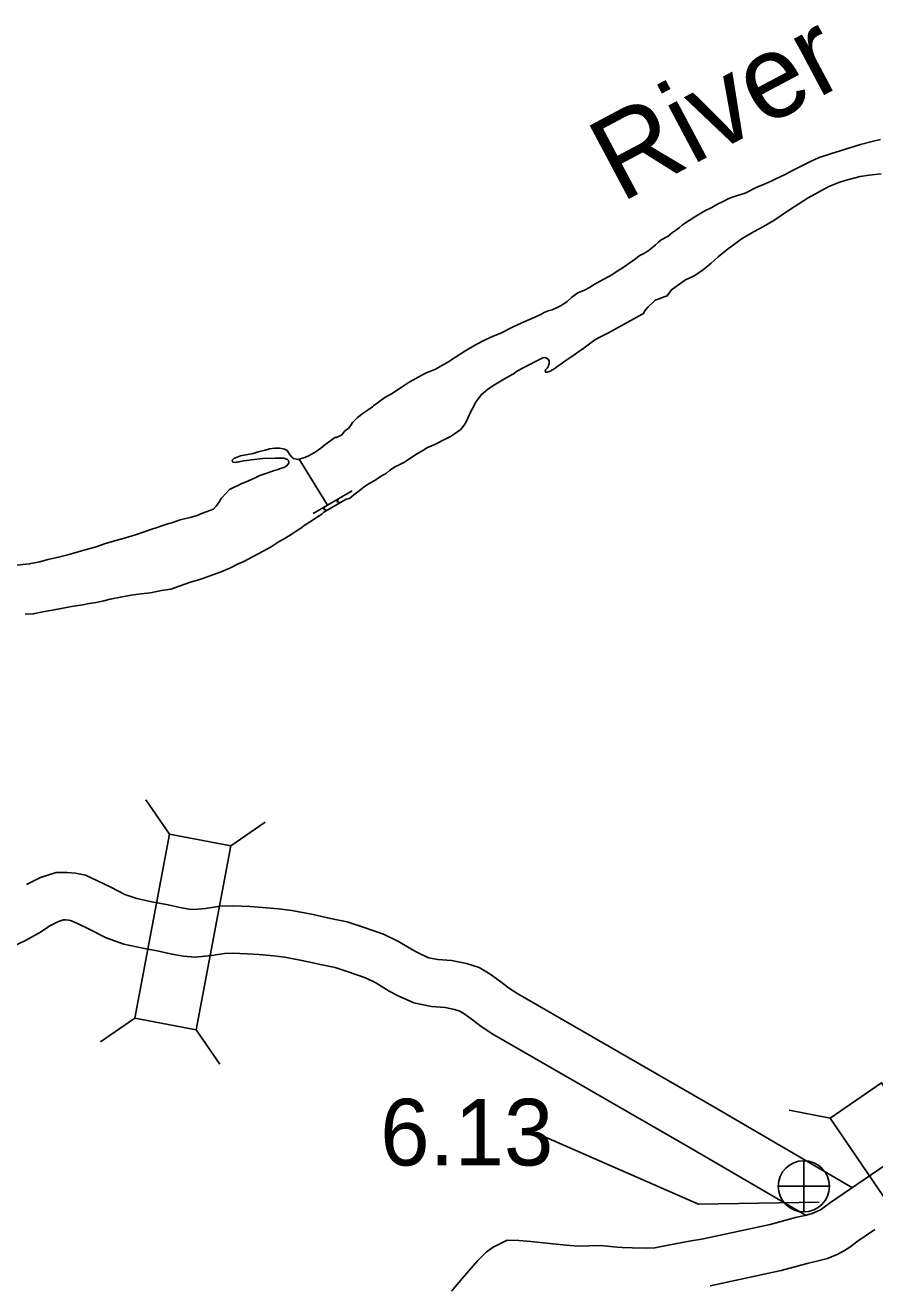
# Model space of a CAD drawing. Extents: x -939622 to -934222, y 1383701 to 1385301.
# Drawn here: x -936362.66 to -936346.49, y 1384799.36 to 1384823.35 of the extents above; entities that cross this region are included whole.
import ezdxf

# ---------------------------------------------------------------- set-up
doc = ezdxf.new("R2010")
doc.units = 0
for name, color, linetype in [('Level 10', 7, 'Continuous'), ('Level 20', 7, 'Continuous'), ('Level 25', 7, 'Continuous'), ('Level 26', 7, 'Continuous'), ('Level 9', 7, 'Continuous')]:
    doc.layers.add(name, color=color, linetype=linetype)

msp = doc.modelspace()

# ---------------------------------------------------------------- linework, layer by layer
at = {"layer": 'Level 10'}
for points in [[(-936362.637, 1384806.996), (-936362.372, 1384807.13), (-936362.076, 1384807.225), (-936361.865, 1384807.226), (-936361.707, 1384807.213), (-936361.516, 1384807.174), (-936361.285, 1384807.068), (-936361.035, 1384806.945), (-936360.768, 1384806.811), (-936360.539, 1384806.729), (-936360.252, 1384806.67), (-936359.94, 1384806.61), (-936359.718, 1384806.562), (-936359.54, 1384806.529), (-936359.436, 1384806.521), (-936359.234, 1384806.541), (-936358.953, 1384806.584), (-936358.709, 1384806.591), (-936358.389, 1384806.578), (-936358.143, 1384806.563), (-936357.84, 1384806.534), (-936357.587, 1384806.503), (-936357.182, 1384806.429), (-936356.853, 1384806.353), (-936356.534, 1384806.288), (-936356.247, 1384806.194), (-936355.843, 1384806.056), (-936355.555, 1384805.915), (-936355.291, 1384805.754), (-936355.168, 1384805.69), (-936354.986, 1384805.606), (-936354.809, 1384805.57), (-936354.547, 1384805.554), (-936354.264, 1384805.495), (-936354.019, 1384805.417), (-936353.813, 1384805.293), (-936353.612, 1384805.145), (-936353.463, 1384805.031), (-936353.289, 1384804.918), (-936349.555, 1384802.767)], [(-936362.23, 1384806.193), (-936362.029, 1384806.295), (-936361.933, 1384806.326), (-936361.899, 1384806.326), (-936361.835, 1384806.321), (-936361.798, 1384806.313), (-936361.67, 1384806.255), (-936361.435, 1384806.139), (-936361.124, 1384805.983), (-936360.784, 1384805.86), (-936360.427, 1384805.787), (-936360.119, 1384805.728), (-936359.895, 1384805.68), (-936359.658, 1384805.635), (-936359.426, 1384805.617), (-936359.12, 1384805.648), (-936358.871, 1384805.686), (-936358.714, 1384805.691), (-936358.435, 1384805.679), (-936358.213, 1384805.666), (-936357.939, 1384805.64), (-936357.724, 1384805.613), (-936357.364, 1384805.547), (-936357.043, 1384805.473), (-936356.765, 1384805.417), (-936356.532, 1384805.34), (-936356.187, 1384805.223), (-936355.988, 1384805.126), (-936355.735, 1384804.971), (-936355.566, 1384804.882), (-936355.268, 1384804.745), (-936354.927, 1384804.676), (-936354.667, 1384804.66), (-936354.493, 1384804.623), (-936354.393, 1384804.591), (-936354.313, 1384804.543), (-936354.152, 1384804.425), (-936353.983, 1384804.296), (-936353.76, 1384804.15), (-936350.005, 1384801.987)], [(-936362.926, 1384805.805), (-936362.658, 1384805.935), (-936362.371, 1384806.091), (-936362.178, 1384806.224)], [(-936349.553, 1384802.766), (-936346.919, 1384801.23)], [(-936347.354, 1384800.936), (-936344.936, 1384802.587)], [(-936350.006, 1384801.988), (-936347.801, 1384800.702)], [(-936349.814, 1384800.245), (-936348.485, 1384800.53), (-936348.001, 1384800.66), (-936347.793, 1384800.709), (-936347.683, 1384800.739), (-936347.583, 1384800.78), (-936347.526, 1384800.811), (-936347.481, 1384800.839), (-936347.354, 1384800.936)], [(-936346.829, 1384800.205), (-936346.492, 1384800.435)], [(-936354.55, 1384799.258), (-936354.341, 1384799.506), (-936354.221, 1384799.646), (-936354.047, 1384799.842), (-936353.887, 1384800), (-936353.757, 1384800.095), (-936353.489, 1384800.23), (-936353.267, 1384800.222), (-936353.04, 1384800.203), (-936352.622, 1384800.164), (-936352.357, 1384800.133), (-936352.142, 1384800.118), (-936351.711, 1384800.128), (-936351.396, 1384800.101), (-936351.3, 1384800.094), (-936351.111, 1384800.088), (-936350.84, 1384800.076), (-936350.68, 1384800.083), (-936350.424, 1384800.136), (-936350.024, 1384800.212), (-936349.792, 1384800.25)], [(-936349.625, 1384799.365), (-936348.275, 1384799.655), (-936347.781, 1384799.787), (-936347.571, 1384799.837), (-936347.395, 1384799.885), (-936347.197, 1384799.965), (-936347.07, 1384800.034), (-936346.967, 1384800.099), (-936346.809, 1384800.219)]]:
    msp.add_lwpolyline(points, dxfattribs=at)
at = {"layer": 'Level 20'}
for p, q in [((-936359.917, 1384807.955), (-936360.364, 1384808.609)), ((-936358.749, 1384807.736), (-936358.095, 1384808.183)), ((-936360.575, 1384804.452), (-936361.229, 1384804.005)), ((-936359.407, 1384804.233), (-936358.96, 1384803.579)), ((-936347.344, 1384802.555), (-936348.123, 1384802.702))]:
    msp.add_line(p, q, dxfattribs=at)
for points in [[(-936359.917, 1384807.955), (-936360.575, 1384804.452), (-936359.407, 1384804.233), (-936358.749, 1384807.736)], [(-936344.353, 1384800.282), (-936346.363, 1384803.225), (-936347.344, 1384802.555), (-936345.334, 1384799.612)]]:
    msp.add_lwpolyline(points, close=True, dxfattribs=at)
at = {"layer": 'Level 25'}
msp.add_lwpolyline([(-936347.553, 1384800.954), (-936349.847, 1384800.917), (-936352.807, 1384802.212)], dxfattribs=at)
at = {"layer": 'Level 26'}
for p, q in [((-936347.843, 1384800.768), (-936347.843, 1384801.743)), ((-936348.33, 1384801.256), (-936347.355, 1384801.256))]:
    msp.add_line(p, q, dxfattribs=at)
msp.add_circle((-936347.843, 1384801.256), 0.487, dxfattribs=at)
at = {"layer": 'Level 9'}
for points in [[(-936346.381, 1384821.174), (-936346.515, 1384821.143), (-936346.762, 1384821.076), (-936347.154, 1384820.96), (-936347.335, 1384820.9), (-936347.548, 1384820.831), (-936347.714, 1384820.752), (-936347.84, 1384820.688)], [(-936347.84, 1384820.688), (-936348.059, 1384820.583), (-936348.198, 1384820.51), (-936348.375, 1384820.423), (-936348.449, 1384820.388), (-936348.623, 1384820.308), (-936348.736, 1384820.263), (-936348.96, 1384820.154), (-936349.126, 1384820.099), (-936349.221, 1384820.072), (-936349.295, 1384820.037), (-936349.354, 1384820.005), (-936349.499, 1384819.935), (-936349.596, 1384819.881), (-936349.726, 1384819.817), (-936349.917, 1384819.701), (-936350.026, 1384819.629), (-936350.152, 1384819.547), (-936350.208, 1384819.5), (-936350.284, 1384819.444), (-936350.34, 1384819.406), (-936350.422, 1384819.332)], [(-936350.36, 1384818.315), (-936350.093, 1384818.503), (-936349.957, 1384818.567), (-936349.901, 1384818.598), (-936349.751, 1384818.702), (-936349.605, 1384818.823), (-936349.471, 1384818.938), (-936349.301, 1384819.081), (-936349.017, 1384819.29), (-936348.79, 1384819.423), (-936348.61, 1384819.515), (-936348.413, 1384819.632), (-936348.292, 1384819.716), (-936348.116, 1384819.833), (-936347.936, 1384819.946), (-936347.757, 1384820.065), (-936347.365, 1384820.278), (-936347.176, 1384820.355), (-936347.036, 1384820.401), (-936346.772, 1384820.469), (-936346.596, 1384820.492), (-936346.369, 1384820.519)], [(-936350.422, 1384819.332), (-936350.557, 1384819.264), (-936350.607, 1384819.217), (-936350.666, 1384819.168), (-936350.719, 1384819.125), (-936350.813, 1384819.05), (-936350.901, 1384819), (-936350.975, 1384818.959), (-936351.046, 1384818.904), (-936351.282, 1384818.736), (-936351.382, 1384818.674), (-936351.53, 1384818.58), (-936351.663, 1384818.508), (-936351.831, 1384818.411), (-936351.92, 1384818.358), (-936352.018, 1384818.304), (-936352.142, 1384818.254), (-936352.257, 1384818.173), (-936352.348, 1384818.093), (-936352.413, 1384818.049), (-936352.472, 1384818.009), (-936352.549, 1384817.968), (-936352.632, 1384817.933), (-936352.707, 1384817.91), (-936352.784, 1384817.884), (-936352.831, 1384817.859), (-936352.864, 1384817.837)], [(-936350.36, 1384818.315), (-936350.442, 1384818.199), (-936350.523, 1384818.17), (-936350.594, 1384818.144), (-936350.671, 1384818.115), (-936350.724, 1384818.063), (-936350.78, 1384818.017), (-936350.806, 1384817.986), (-936350.85, 1384817.94), (-936350.879, 1384817.897), (-936350.896, 1384817.864)], [(-936357.652, 1384815.064), (-936357.668, 1384815.085), (-936357.737, 1384815.11), (-936357.908, 1384815.111), (-936358.138, 1384815.101), (-936358.362, 1384815.079), (-936358.445, 1384815.068), (-936358.508, 1384815.057), (-936358.57, 1384815.046), (-936358.615, 1384815.036), (-936358.648, 1384815.032), (-936358.681, 1384815.028), (-936358.702, 1384815.033), (-936358.714, 1384815.042), (-936358.72, 1384815.048), (-936358.721, 1384815.072), (-936358.689, 1384815.106), (-936358.568, 1384815.155), (-936358.321, 1384815.201), (-936358.226, 1384815.228), (-936358.095, 1384815.265), (-936358.012, 1384815.288), (-936357.91, 1384815.303), (-936357.842, 1384815.302), (-936357.824, 1384815.3), (-936357.754, 1384815.29), (-936357.727, 1384815.278), (-936357.678, 1384815.253), (-936357.654, 1384815.22), (-936357.638, 1384815.191), (-936357.616, 1384815.161), (-936357.585, 1384815.126), (-936357.554, 1384815.106), (-936357.5, 1384815.09), (-936357.476, 1384815.087), (-936357.431, 1384815.098), (-936357.342, 1384815.121), (-936357.26, 1384815.16), (-936357.145, 1384815.226), (-936357.036, 1384815.302), (-936356.957, 1384815.364), (-936356.846, 1384815.445), (-936356.767, 1384815.502), (-936356.746, 1384815.505), (-936356.654, 1384815.541), (-936356.631, 1384815.563), (-936356.576, 1384815.628), (-936356.511, 1384815.672), (-936356.494, 1384815.693), (-936356.468, 1384815.727), (-936356.431, 1384815.788), (-936356.335, 1384815.881), (-936356.227, 1384815.969), (-936356.136, 1384816.031), (-936356.053, 1384816.088), (-936356.036, 1384816.103), (-936355.816, 1384816.263), (-936355.692, 1384816.333), (-936355.487, 1384816.465), (-936355.355, 1384816.553), (-936355.045, 1384816.725), (-936354.868, 1384816.796), (-936354.621, 1384816.938), (-936354.471, 1384817.03), (-936354.297, 1384817.146), (-936354.094, 1384817.263), (-936353.909, 1384817.362), (-936353.755, 1384817.433), (-936353.61, 1384817.491), (-936353.4, 1384817.596), (-936353.209, 1384817.686), (-936353.164, 1384817.705), (-936352.864, 1384817.837)], [(-936350.896, 1384817.864), (-936351.571, 1384817.49), (-936351.713, 1384817.42), (-936351.819, 1384817.36), (-936351.848, 1384817.341), (-936351.974, 1384817.244), (-936352.056, 1384817.182), (-936352.124, 1384817.138), (-936352.197, 1384817.087), (-936352.276, 1384817.034), (-936352.373, 1384816.965), (-936352.417, 1384816.937), (-936352.467, 1384816.899), (-936352.517, 1384816.865), (-936352.558, 1384816.833), (-936352.593, 1384816.811), (-936352.626, 1384816.789), (-936352.655, 1384816.77), (-936352.69, 1384816.757), (-936352.708, 1384816.751), (-936352.729, 1384816.747), (-936352.747, 1384816.747), (-936352.759, 1384816.746), (-936352.766, 1384816.773), (-936352.752, 1384816.798), (-936352.725, 1384816.825), (-936352.711, 1384816.85), (-936352.703, 1384816.874), (-936352.692, 1384816.911), (-936352.69, 1384816.956), (-936352.703, 1384816.985), (-936352.725, 1384817.006), (-936352.767, 1384817.023), (-936352.809, 1384817.021), (-936353.195, 1384816.821), (-936353.313, 1384816.76), (-936353.378, 1384816.71), (-936353.392, 1384816.701), (-936353.54, 1384816.621), (-936353.701, 1384816.523), (-936353.763, 1384816.485), (-936353.866, 1384816.416), (-936353.983, 1384816.314), (-936354.095, 1384816.169), (-936354.132, 1384816.087), (-936354.18, 1384815.995), (-936354.236, 1384815.873), (-936354.287, 1384815.764), (-936354.374, 1384815.656), (-936354.47, 1384815.587), (-936354.567, 1384815.521), (-936354.679, 1384815.464), (-936354.868, 1384815.371), (-936355.016, 1384815.304), (-936355.08, 1384815.263), (-936355.228, 1384815.177), (-936355.33, 1384815.111), (-936355.457, 1384815.026), (-936355.522, 1384814.994), (-936355.569, 1384814.972), (-936355.625, 1384814.946), (-936355.672, 1384814.915), (-936355.722, 1384814.88), (-936355.789, 1384814.827), (-936355.83, 1384814.802), (-936355.901, 1384814.761), (-936356.01, 1384814.688), (-936356.101, 1384814.635), (-936356.151, 1384814.603), (-936356.209, 1384814.562), (-936356.277, 1384814.512), (-936356.329, 1384814.469), (-936356.409, 1384814.412), (-936356.455, 1384814.372), (-936356.488, 1384814.345)], [(-936362.883, 1384813.066), (-936362.585, 1384813.098), (-936362.385, 1384813.14), (-936362.231, 1384813.181), (-936362.029, 1384813.229), (-936361.85, 1384813.273), (-936361.657, 1384813.33), (-936361.524, 1384813.367), (-936361.31, 1384813.424), (-936361.153, 1384813.477), (-936361.025, 1384813.517), (-936360.865, 1384813.56), (-936360.708, 1384813.604), (-936360.544, 1384813.657), (-936360.251, 1384813.759), (-936360.168, 1384813.785), (-936360.061, 1384813.824), (-936359.931, 1384813.864), (-936359.871, 1384813.881), (-936359.803, 1384813.904), (-936359.711, 1384813.937), (-936359.634, 1384813.954), (-936359.521, 1384813.984), (-936359.45, 1384814.002), (-936359.391, 1384814.018), (-936359.29, 1384814.063), (-936359.216, 1384814.09), (-936359.151, 1384814.112), (-936359.08, 1384814.142), (-936359.03, 1384814.194), (-936358.967, 1384814.283), (-936358.945, 1384814.326), (-936358.921, 1384814.357), (-936358.849, 1384814.431), (-936358.773, 1384814.511), (-936358.552, 1384814.62), (-936358.413, 1384814.681), (-936358.271, 1384814.745), (-936358.194, 1384814.778), (-936358.043, 1384814.833), (-936357.996, 1384814.85), (-936357.916, 1384814.876), (-936357.865, 1384814.89), (-936357.824, 1384814.909), (-936357.741, 1384814.935), (-936357.738, 1384814.935), (-936357.682, 1384814.967), (-936357.668, 1384814.983), (-936357.645, 1384815.013), (-936357.652, 1384815.064)], [(-936357.451, 1384815.093), (-936356.908, 1384814.216)], [(-936357.183, 1384814.056), (-936356.441, 1384814.489)], [(-936356.98, 1384814.08), (-936356.556, 1384814.327)], [(-936356.958, 1384814.187), (-936356.976, 1384814.13), (-936356.914, 1384814.118)], [(-936356.708, 1384814.333), (-936356.726, 1384814.276), (-936356.664, 1384814.264)], [(-936356.556, 1384814.327), (-936356.488, 1384814.345)], [(-936357.015, 1384814.043), (-936357.159, 1384813.954), (-936357.223, 1384813.91), (-936357.335, 1384813.841), (-936357.417, 1384813.778), (-936357.526, 1384813.709), (-936357.602, 1384813.659), (-936357.734, 1384813.577), (-936357.831, 1384813.523), (-936357.981, 1384813.422), (-936358.135, 1384813.343), (-936358.338, 1384813.234), (-936358.5, 1384813.146), (-936358.621, 1384813.091), (-936358.769, 1384813.02), (-936358.955, 1384812.94), (-936359.302, 1384812.815), (-936359.533, 1384812.743), (-936359.894, 1384812.615), (-936360.067, 1384812.589), (-936360.279, 1384812.549)], [(-936356.98, 1384814.08), (-936357.015, 1384814.043)], [(-936360.279, 1384812.549), (-936360.455, 1384812.526), (-936360.648, 1384812.503), (-936360.851, 1384812.467), (-936361.047, 1384812.425), (-936361.169, 1384812.394), (-936361.315, 1384812.366), (-936361.443, 1384812.344), (-936361.565, 1384812.319), (-936361.783, 1384812.286), (-936362.039, 1384812.236), (-936362.33, 1384812.183), (-936362.509, 1384812.145), (-936362.664, 1384812.143)]]:
    msp.add_lwpolyline(points, dxfattribs=at)

# ---------------------------------------------------------------- texts
at = {"layer": 'Level 25'}
msp.add_text('6.13', height=1.2672, dxfattribs=at).set_placement((-936355.907, 1384801.653))
at = {"layer": 'Level 9'}
msp.add_text('River', height=1.584, rotation=28, dxfattribs=at).set_placement((-936351.328, 1384819.959))

doc.saveas('drawing.dxf')
